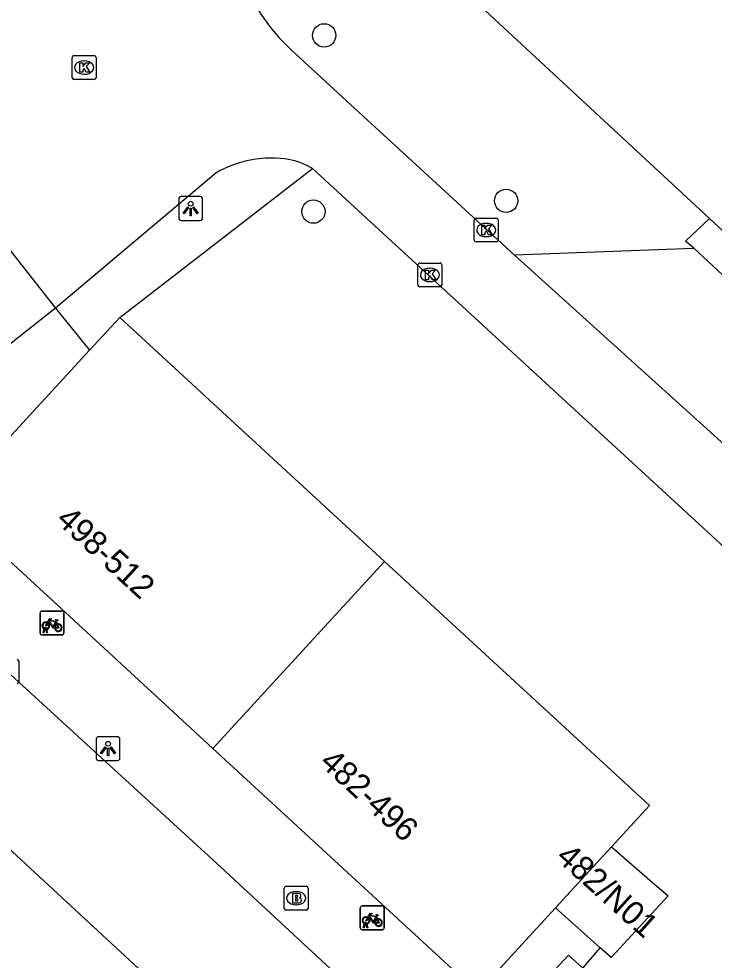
# Model space of a CAD drawing. Extents: x 159222 to 160346, y 381249 to 382166.
# Drawn here: x 159638.45 to 159667.64, y 381557.71 to 381597.22 of the extents above; entities that cross this region are included whole.
import ezdxf

# ---------------------------------------------------------------- set-up
doc = ezdxf.new("R2010")
doc.units = 0
for name, color, linetype in [('IMGEO_Boom', 7, 'Continuous'), ('IMGEO_Brandkraan', 7, 'Continuous'), ('IMGEO_Fietsenrek', 7, 'Continuous'), ('IMGEO_Groenvoorziening', 7, 'Continuous'), ('IMGEO_Haag', 7, 'Continuous'), ('IMGEO_Kolk', 7, 'Continuous'), ('IMGEO_Lichtpunt', 7, 'Continuous'), ('IMGEO_Pand', 7, 'Continuous'), ('IMGEO_Pand_nummerreeks', 7, 'Continuous'), ('IMGEO_Parkeervlak_open', 7, 'Continuous'), ('IMGEO_Rijbaan_lokaal_open', 7, 'Continuous'), ('IMGEO_Voetpad_open', 7, 'Continuous')]:
    doc.layers.add(name, color=color, linetype=linetype)

msp = doc.modelspace()

# ---------------------------------------------------------------- linework, layer by layer
at = {"layer": 'IMGEO_Boom'}
for centre in [(159651.269, 381596.525), (159658.907, 381589.584), (159650.817, 381589.128)]:
    msp.add_circle(centre, 0.489, dxfattribs=at)
at = {"layer": 'IMGEO_Brandkraan'}
for p, q in [((159649.594, 381559.889), (159649.594, 381560.741)), ((159649.669, 381560.815), (159650.521, 381560.815)), ((159650.595, 381560.741), (159650.595, 381559.889)), ((159650.082, 381560.595), (159650.107, 381560.595)), ((159650.105, 381560.035), (159650.08, 381560.035)), ((159650.521, 381559.815), (159649.669, 381559.815))]:
    msp.add_line(p, q, dxfattribs=at)
for points in [[(159649.594, 381559.889), (159649.594, 381560.741)], [(159649.669, 381560.815), (159650.521, 381560.815)], [(159650.595, 381560.741), (159650.595, 381559.889)], [(159649.942, 381560.515), (159649.942, 381560.115), (159650.155, 381560.115)], [(159650.173, 381560.515), (159649.942, 381560.515)], [(159650.121, 381560.434), (159650.067, 381560.434), (159650.067, 381560.358)], [(159650.067, 381560.358), (159650.12, 381560.358)], [(159650.129, 381560.282), (159650.067, 381560.282), (159650.067, 381560.201)], [(159650.067, 381560.201), (159650.129, 381560.201)], [(159650.521, 381559.815), (159649.669, 381559.815)]]:
    msp.add_lwpolyline(points, dxfattribs=at)
for centre, radius, start, end in [((159649.671, 381560.739), 0.0765, 91.552, 178.448), ((159649.671, 381560.739), 0.0765, 91.552, 178.448), ((159650.519, 381560.739), 0.0765, 1.552, 88.448), ((159650.519, 381560.739), 0.0765, 1.552, 88.448), ((159650.122, 381560.396), 0.0379, 267.8285, 90.9355), ((159650.13, 381560.241), 0.0404, 269.8759, 90.5077), ((159650.177, 381560.37), 0.145, 59.4692, 91.5367), ((159650.202, 381560.417), 0.0922, 285.5137, 58.1501), ((159650.207, 381560.225), 0.105, 301.3115, 78.989), ((159649.671, 381559.891), 0.0765, 181.552, 268.448), ((159649.671, 381559.891), 0.0765, 181.552, 268.448), ((159650.161, 381560.366), 0.251, 268.6676, 293.5347), ((159650.519, 381559.891), 0.0765, 271.552, 358.448), ((159650.519, 381559.891), 0.0765, 271.552, 358.448)]:
    msp.add_arc(centre, radius, start, end, dxfattribs=at)
for centre, major_axis, ratio, start_param, end_param in [((159650.081, 381560.315), (-0.387, 0.002), 0.722429, 4.712389, 7.853982), ((159650.106, 381560.315), (-0.39, 0.002), 0.717154, 1.570796, 4.712389)]:
    msp.add_ellipse(centre, major_axis=major_axis, ratio=ratio, start_param=start_param, end_param=end_param, dxfattribs=at)
at = {"layer": 'IMGEO_Fietsenrek'}
for p, q in [((159639.341, 381571.44), (159639.341, 381572.281)), ((159639.341, 381572.281), (159639.341, 381571.44)), ((159639.416, 381572.365), (159640.257, 381572.365)), ((159640.257, 381572.365), (159639.416, 381572.365)), ((159640.341, 381572.29), (159640.341, 381571.449)), ((159640.341, 381571.449), (159640.341, 381572.29)), ((159640.028, 381571.914), (159640.064, 381571.819)), ((159640.266, 381571.365), (159639.425, 381571.365)), ((159639.425, 381571.365), (159640.266, 381571.365)), ((159639.468, 381571.449), (159639.507, 381571.609)), ((159639.502, 381571.449), (159639.468, 381571.449)), ((159639.537, 381571.597), (159639.502, 381571.449)), ((159639.579, 381571.621), (159639.578, 381571.625)), ((159639.62, 381571.449), (159639.586, 381571.591)), ((159639.61, 381571.632), (159639.611, 381571.625)), ((159639.618, 381571.595), (159639.653, 381571.449)), ((159639.653, 381571.449), (159639.62, 381571.449)), ((159652.785, 381559.065), (159652.785, 381559.906)), ((159652.785, 381559.906), (159652.785, 381559.065)), ((159652.86, 381559.99), (159653.701, 381559.99)), ((159653.701, 381559.99), (159652.86, 381559.99)), ((159653.785, 381559.915), (159653.785, 381559.074)), ((159653.785, 381559.074), (159653.785, 381559.915)), ((159653.472, 381559.539), (159653.508, 381559.444)), ((159652.912, 381559.074), (159652.951, 381559.234)), ((159652.981, 381559.222), (159652.946, 381559.074)), ((159653.023, 381559.246), (159653.022, 381559.25)), ((159653.064, 381559.074), (159653.03, 381559.216)), ((159653.054, 381559.257), (159653.055, 381559.25)), ((159653.062, 381559.22), (159653.097, 381559.074)), ((159653.71, 381558.99), (159652.869, 381558.99)), ((159652.869, 381558.99), (159653.71, 381558.99)), ((159652.946, 381559.074), (159652.912, 381559.074)), ((159653.097, 381559.074), (159653.064, 381559.074))]:
    msp.add_line(p, q, dxfattribs=at)
for points in [[(159639.675, 381571.839), (159639.623, 381571.749), (159639.583, 381571.724), (159639.584, 381571.771), (159639.639, 381571.865)], [(159639.654, 381571.891), (159639.749, 381572.055), (159639.835, 381572.041), (159639.837, 381572.032), (159639.781, 381572.021), (159639.754, 381571.976), (159640.01, 381571.935)], [(159639.95, 381571.647), (159639.9, 381571.647), (159639.709, 381571.898), (159639.69, 381571.866)], [(159639.997, 381571.91), (159639.74, 381571.951), (159639.723, 381571.922), (159639.89, 381571.702), (159639.997, 381571.91)], [(159640.045, 381571.812), (159640.015, 381571.889), (159639.906, 381571.671), (159639.949, 381571.671)], [(159639.979, 381571.671), (159640.099, 381571.67), (159640.055, 381571.784)], [(159640.075, 381571.791), (159640.13, 381571.646), (159639.98, 381571.646)], [(159640.01, 381571.935), (159640.035, 381571.984), (159640.029, 381571.988), (159640.006, 381571.992), (159639.994, 381571.999), (159639.993, 381572.002), (159639.995, 381572.007), (159640.09, 381571.992), (159640.092, 381571.982), (159640.082, 381571.969), (159640.07, 381571.963), (159640.056, 381571.969), (159640.028, 381571.914)], [(159653.119, 381559.464), (159653.067, 381559.374), (159653.027, 381559.349), (159653.028, 381559.396), (159653.083, 381559.49)], [(159653.098, 381559.516), (159653.193, 381559.68), (159653.279, 381559.666), (159653.281, 381559.657), (159653.225, 381559.646), (159653.198, 381559.601), (159653.454, 381559.56)], [(159653.394, 381559.272), (159653.344, 381559.272), (159653.153, 381559.523), (159653.134, 381559.491)], [(159653.441, 381559.535), (159653.184, 381559.576), (159653.167, 381559.547), (159653.334, 381559.327), (159653.441, 381559.535)], [(159653.489, 381559.437), (159653.459, 381559.514), (159653.35, 381559.296), (159653.393, 381559.296)], [(159653.454, 381559.56), (159653.479, 381559.609), (159653.473, 381559.613), (159653.45, 381559.617), (159653.438, 381559.624), (159653.437, 381559.627), (159653.439, 381559.632), (159653.534, 381559.617), (159653.536, 381559.607), (159653.526, 381559.594), (159653.514, 381559.588), (159653.5, 381559.594), (159653.472, 381559.539)], [(159653.423, 381559.296), (159653.543, 381559.295), (159653.499, 381559.409)], [(159653.519, 381559.416), (159653.574, 381559.271), (159653.424, 381559.271)]]:
    msp.add_lwpolyline(points, dxfattribs=at)
for centre, radius, start, end in [((159639.419, 381572.287), 0.0779, 92.4484, 184.2845), ((159639.419, 381572.287), 0.0779, 92.4484, 184.2845), ((159640.263, 381572.287), 0.0779, 2.4484, 94.2845), ((159640.263, 381572.287), 0.0779, 2.4484, 94.2845), ((159639.581, 381571.75), 0.159, 62.6766, 242.1369), ((159639.581, 381571.75), 0.129, 63.3192, 238.903), ((159639.581, 381571.75), 0.129, 283.6043, 43.4302), ((159639.581, 381571.75), 0.159, 283.5766, 46.6042), ((159640.108, 381571.666), 0.159, 113.3408, 178.3217), ((159640.108, 381571.666), 0.159, 187.0065, 105.7708), ((159640.108, 381571.666), 0.129, 113.923, 177.9556), ((159640.108, 381571.666), 0.129, 188.6715, 104.5883), ((159639.419, 381571.443), 0.0779, 182.4484, 274.2845), ((159639.419, 381571.443), 0.0779, 182.4484, 274.2845), ((159639.561, 381571.621), 0.0499, 12.8025, 158.6934), ((159639.581, 381571.75), 0.159, 253.9967, 271.7867), ((159639.561, 381571.621), 0.0174, 12.8025, 163.4502), ((159639.581, 381571.75), 0.129, 253.415, 269.0204), ((159640.263, 381571.443), 0.0779, 272.4484, 4.2845), ((159640.263, 381571.443), 0.0779, 272.4484, 4.2845), ((159652.863, 381559.912), 0.0779, 92.4484, 184.2845), ((159652.863, 381559.912), 0.0779, 92.4484, 184.2845), ((159653.707, 381559.912), 0.0779, 2.4484, 94.2845), ((159653.707, 381559.912), 0.0779, 2.4484, 94.2845), ((159653.025, 381559.375), 0.159, 62.6766, 242.1369), ((159653.025, 381559.375), 0.129, 63.3192, 238.903), ((159653.025, 381559.375), 0.159, 283.5766, 46.6042), ((159653.005, 381559.246), 0.0499, 12.8025, 158.6934), ((159653.025, 381559.375), 0.159, 253.9967, 271.7867), ((159653.005, 381559.246), 0.0174, 12.8025, 163.4502), ((159653.025, 381559.375), 0.129, 253.415, 269.0204), ((159653.025, 381559.375), 0.129, 283.6043, 43.4302), ((159653.552, 381559.291), 0.159, 113.3408, 178.3217), ((159653.552, 381559.291), 0.159, 187.0065, 105.7708), ((159653.552, 381559.291), 0.129, 113.923, 177.9556), ((159653.552, 381559.291), 0.129, 188.6715, 104.5883), ((159652.863, 381559.068), 0.0779, 182.4484, 274.2845), ((159652.863, 381559.068), 0.0779, 182.4484, 274.2845), ((159653.707, 381559.068), 0.0779, 272.4484, 4.2845), ((159653.707, 381559.068), 0.0779, 272.4484, 4.2845)]:
    msp.add_arc(centre, radius, start, end, dxfattribs=at)
at = {"layer": 'IMGEO_Groenvoorziening'}
msp.add_lwpolyline([(159667.442, 381588.844), (159655.531, 381599.891)], dxfattribs=at)
at = {"layer": 'IMGEO_Haag'}
for points in [[(159666.781, 381587.598), (159666.437, 381587.895), (159667.442, 381588.844)], [(159673.929, 381582.827), (159667.442, 381588.844)]]:
    msp.add_lwpolyline(points, dxfattribs=at)
at = {"layer": 'IMGEO_Kolk'}
for p, q in [((159640.691, 381594.748), (159640.691, 381595.6)), ((159640.766, 381595.674), (159641.618, 381595.674)), ((159641.179, 381595.454), (159641.204, 381595.454)), ((159641.692, 381595.6), (159641.692, 381594.748)), ((159641.618, 381594.674), (159640.766, 381594.674)), ((159641.202, 381594.894), (159641.177, 381594.894)), ((159657.571, 381587.931), (159657.571, 381588.783)), ((159657.646, 381588.857), (159658.498, 381588.857)), ((159658.572, 381588.783), (159658.572, 381587.931)), ((159658.059, 381588.637), (159658.084, 381588.637)), ((159658.082, 381588.077), (159658.057, 381588.077)), ((159658.498, 381587.857), (159657.646, 381587.857)), ((159655.206, 381586.046), (159655.206, 381586.898)), ((159655.281, 381586.972), (159656.133, 381586.972)), ((159655.694, 381586.752), (159655.719, 381586.752)), ((159656.207, 381586.898), (159656.207, 381586.046)), ((159656.133, 381585.972), (159655.281, 381585.972)), ((159655.717, 381586.192), (159655.692, 381586.192)), ((159638.45, 381570.258), (159638.45, 381569.406))]:
    msp.add_line(p, q, dxfattribs=at)
for points in [[(159640.691, 381594.748), (159640.691, 381595.6)], [(159640.766, 381595.674), (159641.618, 381595.674)], [(159641.692, 381595.6), (159641.692, 381594.748)], [(159641.012, 381595.374), (159641.135, 381595.374), (159641.135, 381595.223), (159641.265, 381595.374), (159641.429, 381595.374), (159641.283, 381595.223), (159641.436, 381594.974), (159641.284, 381594.974), (159641.199, 381595.138), (159641.135, 381595.071), (159641.135, 381594.974), (159641.012, 381594.974), (159641.012, 381595.374)], [(159641.618, 381594.674), (159640.766, 381594.674)], [(159657.571, 381587.931), (159657.571, 381588.783)], [(159657.646, 381588.857), (159658.498, 381588.857)], [(159658.572, 381588.783), (159658.572, 381587.931)], [(159657.892, 381588.557), (159658.015, 381588.557), (159658.015, 381588.406), (159658.145, 381588.557), (159658.309, 381588.557), (159658.163, 381588.406), (159658.316, 381588.157), (159658.164, 381588.157), (159658.079, 381588.321), (159658.015, 381588.254), (159658.015, 381588.157), (159657.892, 381588.157), (159657.892, 381588.557)], [(159658.498, 381587.857), (159657.646, 381587.857)], [(159655.206, 381586.046), (159655.206, 381586.898)], [(159655.281, 381586.972), (159656.133, 381586.972)], [(159656.207, 381586.898), (159656.207, 381586.046)], [(159655.527, 381586.672), (159655.65, 381586.672), (159655.65, 381586.521), (159655.78, 381586.672), (159655.944, 381586.672), (159655.798, 381586.521), (159655.951, 381586.272), (159655.799, 381586.272), (159655.714, 381586.436), (159655.65, 381586.369), (159655.65, 381586.272), (159655.527, 381586.272), (159655.527, 381586.672)], [(159656.133, 381585.972), (159655.281, 381585.972)], [(159638.45, 381570.258), (159638.45, 381569.406)]]:
    msp.add_lwpolyline(points, dxfattribs=at)
for centre, start, end in [((159640.768, 381595.598), 91.552, 178.448), ((159640.768, 381595.598), 91.552, 178.448), ((159641.616, 381595.598), 1.552, 88.448), ((159641.616, 381595.598), 1.552, 88.448), ((159640.768, 381594.75), 181.552, 268.448), ((159640.768, 381594.75), 181.552, 268.448), ((159641.616, 381594.75), 271.552, 358.448), ((159641.616, 381594.75), 271.552, 358.448), ((159657.648, 381588.781), 91.552, 178.448), ((159657.648, 381588.781), 91.552, 178.448), ((159658.496, 381588.781), 1.552, 88.448), ((159658.496, 381588.781), 1.552, 88.448), ((159657.648, 381587.933), 181.552, 268.448), ((159657.648, 381587.933), 181.552, 268.448), ((159658.496, 381587.933), 271.552, 358.448), ((159658.496, 381587.933), 271.552, 358.448), ((159655.283, 381586.896), 91.552, 178.448), ((159655.283, 381586.896), 91.552, 178.448), ((159656.131, 381586.896), 1.552, 88.448), ((159656.131, 381586.896), 1.552, 88.448), ((159655.283, 381586.048), 181.552, 268.448), ((159655.283, 381586.048), 181.552, 268.448), ((159656.131, 381586.048), 271.552, 358.448), ((159656.131, 381586.048), 271.552, 358.448), ((159638.374, 381570.256), 1.552, 88.448), ((159638.374, 381570.256), 1.552, 88.448), ((159638.374, 381569.408), 271.552, 358.448), ((159638.374, 381569.408), 271.552, 358.448)]:
    msp.add_arc(centre, 0.0765, start, end, dxfattribs=at)
for centre, major_axis, ratio, start_param, end_param in [((159641.178, 381595.174), (-0.387, 0.002), 0.722429, 4.712389, 7.853982), ((159641.203, 381595.174), (-0.39, 0.002), 0.717154, 1.570796, 4.712389), ((159658.058, 381588.357), (-0.387, 0.002), 0.722429, 4.712389, 7.853982), ((159658.083, 381588.357), (-0.39, 0.002), 0.717154, 1.570796, 4.712389), ((159655.693, 381586.472), (-0.387, 0.002), 0.722429, 4.712389, 7.853982), ((159655.718, 381586.472), (-0.39, 0.002), 0.717154, 1.570796, 4.712389)]:
    msp.add_ellipse(centre, major_axis=major_axis, ratio=ratio, start_param=start_param, end_param=end_param, dxfattribs=at)
at = {"layer": 'IMGEO_Lichtpunt'}
for p, q in [((159645.166, 381589.663), (159645.166, 381588.856)), ((159645.166, 381589.663), (159645.166, 381588.856)), ((159646.068, 381589.758), (159645.26, 381589.758)), ((159646.068, 381589.758), (159645.26, 381589.758)), ((159646.162, 381588.856), (159646.162, 381589.663)), ((159646.162, 381588.856), (159646.162, 381589.663)), ((159645.26, 381588.762), (159646.068, 381588.762)), ((159645.26, 381588.762), (159646.068, 381588.762)), ((159641.699, 381566.997), (159641.699, 381566.19)), ((159641.699, 381566.997), (159641.699, 381566.19)), ((159642.601, 381567.092), (159641.793, 381567.092)), ((159642.601, 381567.092), (159641.793, 381567.092)), ((159642.695, 381566.19), (159642.695, 381566.997)), ((159642.695, 381566.19), (159642.695, 381566.997)), ((159641.793, 381566.096), (159642.601, 381566.096)), ((159641.793, 381566.096), (159642.601, 381566.096))]:
    msp.add_line(p, q, dxfattribs=at)
for points in [[(159645.54, 381589.327), (159645.579, 381589.299), (159645.391, 381589.037), (159645.353, 381589.064), (159645.54, 381589.327)], [(159645.642, 381589.279), (159645.689, 381589.279), (159645.689, 381588.957), (159645.642, 381588.957), (159645.642, 381589.279)], [(159645.752, 381589.299), (159645.79, 381589.326), (159645.977, 381589.064), (159645.938, 381589.036), (159645.752, 381589.299)], [(159642.073, 381566.661), (159642.112, 381566.633), (159641.924, 381566.371), (159641.886, 381566.398), (159642.073, 381566.661)], [(159642.175, 381566.613), (159642.222, 381566.613), (159642.222, 381566.291), (159642.175, 381566.291), (159642.175, 381566.613)], [(159642.285, 381566.633), (159642.323, 381566.66), (159642.51, 381566.398), (159642.471, 381566.37), (159642.285, 381566.633)]]:
    msp.add_lwpolyline(points, dxfattribs=at)
for centre in [(159645.665, 381589.461), (159642.198, 381566.795)]:
    msp.add_circle(centre, 0.0994, dxfattribs=at)
for centre, start, end in [((159645.26, 381589.663), 90, 180), ((159645.26, 381589.663), 90, 180), ((159646.068, 381589.663), 0, 90), ((159646.068, 381589.663), 0, 90), ((159645.26, 381588.856), 180, 270), ((159645.26, 381588.856), 180, 270), ((159646.068, 381588.856), 270, 0), ((159646.068, 381588.856), 270, 360), ((159641.793, 381566.997), 90, 180), ((159641.793, 381566.997), 90, 180), ((159642.601, 381566.997), 0, 90), ((159642.601, 381566.997), 0, 90), ((159641.793, 381566.19), 180, 270), ((159641.793, 381566.19), 180, 270), ((159642.601, 381566.19), 270, 0), ((159642.601, 381566.19), 270, 360)]:
    msp.add_arc(centre, 0.0946, start, end, dxfattribs=at)
at = {"layer": 'IMGEO_Pand'}
for points in [[(159638.093, 381587.494), (159639.994, 381585.075)], [(159639.994, 381585.075), (159635.089, 381581.22), (159633.188, 381583.639)], [(159641.423, 381583.314), (159642.684, 381584.683)], [(159642.684, 381584.683), (159653.807, 381574.44)], [(159646.591, 381566.603), (159635.465, 381576.844), (159641.423, 381583.314)], [(159653.807, 381574.44), (159646.591, 381566.603)], [(159653.807, 381574.44), (159664.922, 381564.205), (159663.33, 381562.473)], [(159660.977, 381559.912), (159657.716, 381556.362), (159646.591, 381566.603)], [(159660.977, 381559.912), (159663.33, 381562.473)], [(159663.33, 381562.473), (159665.149, 381560.892), (159665.707, 381560.407), (159663.314, 381557.831), (159662.858, 381558.237)], [(159662.858, 381558.237), (159660.977, 381559.912)]]:
    msp.add_lwpolyline(points, dxfattribs=at)
at = {"layer": 'IMGEO_Parkeervlak_open'}
for points in [[(159659.239, 381587.321), (159666.781, 381587.598)], [(159666.781, 381587.598), (159672.995, 381581.822)]]:
    msp.add_lwpolyline(points, dxfattribs=at)
at = {"layer": 'IMGEO_Rijbaan_lokaal_open'}
for points in [[(159649.883, 381595.917), (159652.392, 381593.608), (159653.239, 381592.829), (159659.239, 381587.321)], [(159650.773, 381590.94), (159650.537, 381591.066), (159650.292, 381591.171), (159650.037, 381591.254), (159649.777, 381591.313), (159649.613, 381591.338), (159649.21, 381591.373), (159648.806, 381591.372), (159648.403, 381591.335), (159648.006, 381591.261), (159647.616, 381591.153), (159647.238, 381591.01), (159646.874, 381590.835), (159646.714, 381590.744), (159639.994, 381585.075)], [(159677.507, 381566.366), (159650.773, 381590.94)], [(159679.193, 381569.297), (159659.239, 381587.321)], [(159659.588, 381549.876), (159646.917, 381561.624), (159632.794, 381574.549), (159632.285, 381574.975), (159631.74, 381575.354), (159631.163, 381575.682), (159630.559, 381575.958), (159629.933, 381576.179), (159629.29, 381576.343), (159628.635, 381576.449), (159628.4, 381576.472), (159627.777, 381576.519), (159627.152, 381576.51), (159626.531, 381576.445), (159625.918, 381576.325), (159625.318, 381576.151), (159624.736, 381575.924), (159624.177, 381575.646), (159623.645, 381575.319), (159623.373, 381575.125), (159611.28, 381565.67), (159586.487, 381546.139)], [(159633.826, 381566.283), (159651.593, 381549.847)]]:
    msp.add_lwpolyline(points, dxfattribs=at)
msp.add_arc((159655.353, 381601.836), 8.059, 200.2988, 227.2589, dxfattribs=at)
at = {"layer": 'IMGEO_Voetpad_open'}
for points in [[(159642.684, 381584.683), (159650.773, 381590.94)], [(159639.994, 381585.075), (159641.423, 381583.314)], [(159679.309, 381562.818), (159662.979, 381550.231), (159658.33, 381554.491), (159661.529, 381557.926), (159662.123, 381557.38), (159662.858, 381558.237)]]:
    msp.add_lwpolyline(points, dxfattribs=at)

# ---------------------------------------------------------------- texts
at = {"layer": 'IMGEO_Pand_nummerreeks'}
for s, rotation, p in [('498-512', 317.3705, (159639.965, 381576.127)), ('482-496', 317.3719, (159651.028, 381565.944)), ('482/N01', 318.1168, (159660.95, 381561.96))]:
    msp.add_text(s, height=1, rotation=rotation, dxfattribs=at).set_placement(p)

doc.saveas('drawing.dxf')
